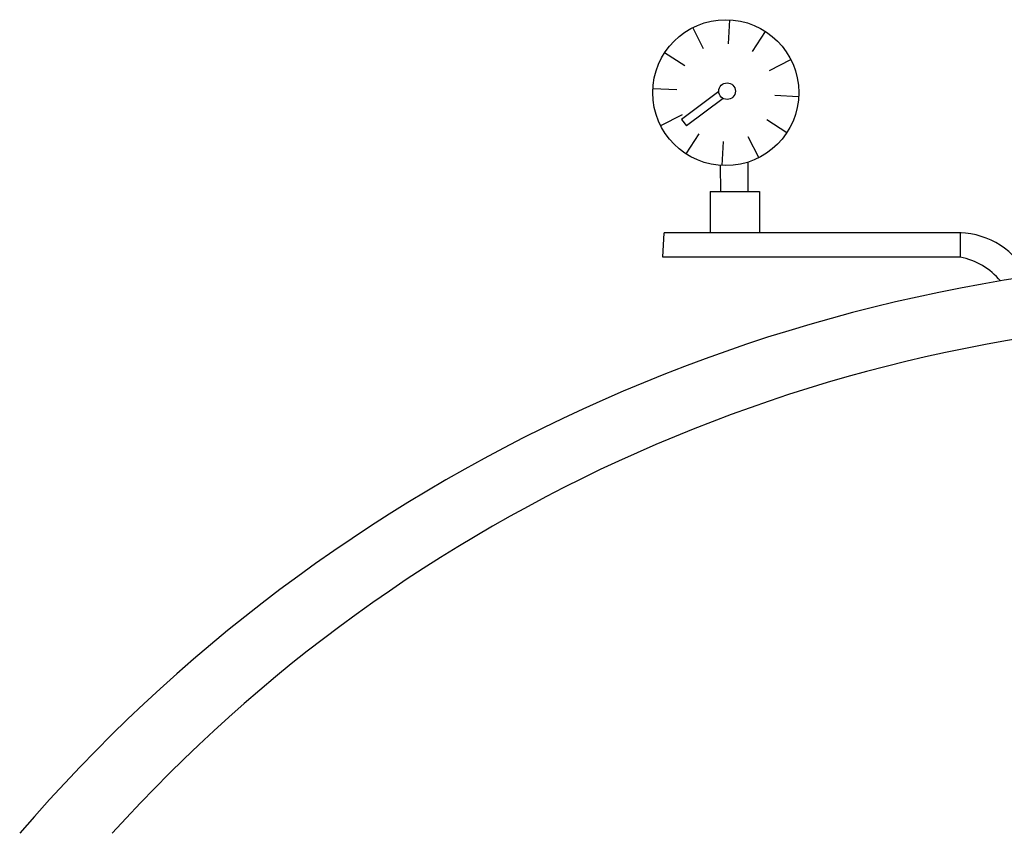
# Model space of a CAD drawing. Header units: millimetres. Extents: x 196 to 2027204, y -221452 to 153872.
# Tile 351 of 381: x 1222320 to 1222610, y -197724 to -197485. Entities that reach past the tile are written whole.
import ezdxf

# ---------------------------------------------------------------- set-up
doc = ezdxf.new("R2010")
doc.units = ezdxf.units.MM
doc.layers.add('00_Основной', color=163, linetype='Continuous', lineweight=40)

msp = doc.modelspace()

# ---------------------------------------------------------------- linework, layer by layer
at = {"layer": '00_Основной', "lineweight": 30, "ltscale": 10}
for p, q in [((1222529.22, -197491.7), (1222529.6, -197484.65)), ((1222521.9, -197493.24), (1222518.7, -197486.94)), ((1222536.32, -197494.02), (1222540.18, -197488.11)), ((1222516.33, -197498.23), (1222510.41, -197494.38)), ((1222541.32, -197499.59), (1222547.62, -197496.4)), ((1222514, -197505.34), (1222506.95, -197504.96)), ((1222526.37, -197505.79), (1222515.4, -197514.01)), ((1222527.62, -197507.83), (1222516.82, -197515.92)), ((1222542.86, -197506.91), (1222549.91, -197507.29)), ((1222515.55, -197512.66), (1222509.25, -197515.86)), ((1222515.4, -197514.01), (1222516.82, -197515.92)), ((1222540.54, -197514.02), (1222546.45, -197517.87)), ((1222520.54, -197518.23), (1222516.68, -197524.14)), ((1222534.97, -197519.01), (1222538.16, -197525.31)), ((1222527.65, -197520.55), (1222527.27, -197527.6)), ((1222526.78, -197527.57), (1222526.85, -197535.29)), ((1222534.98, -197526.62), (1222534.98, -197535.29)), ((1222523.83, -197535.29), (1222523.83, -197547.46)), ((1222523.83, -197535.29), (1222538.38, -197535.29)), ((1222538.38, -197535.29), (1222538.38, -197547.46)), ((1222509.93, -197554.65), (1222510.25, -197547.46)), ((1222597.83, -197547.46), (1222510.25, -197547.46)), ((1222597.51, -197547.46), (1222597.51, -197554.66)), ((1222597.51, -197554.65), (1222509.93, -197554.65))]:
    msp.add_line(p, q, dxfattribs=at)
for centre, radius in [((1222528.43, -197506.13), 21.51), ((1222528.82, -197505.69), 2.45)]:
    msp.add_circle(centre, radius, dxfattribs=at)
for centre, radius, start, end in [((1222596.79, -197570.62), 23.18, 26.3209, 88.2184), ((1222689.24, -198041.19), 486.16, 40.6524, 139.3476), ((1222594.01, -197574.09), 19.75, 39.0813, 79.7908), ((1222689.19, -198032.45), 459.86, 42.0455, 137.9545)]:
    msp.add_arc(centre, radius, start, end, dxfattribs=at)

doc.saveas('drawing.dxf')
